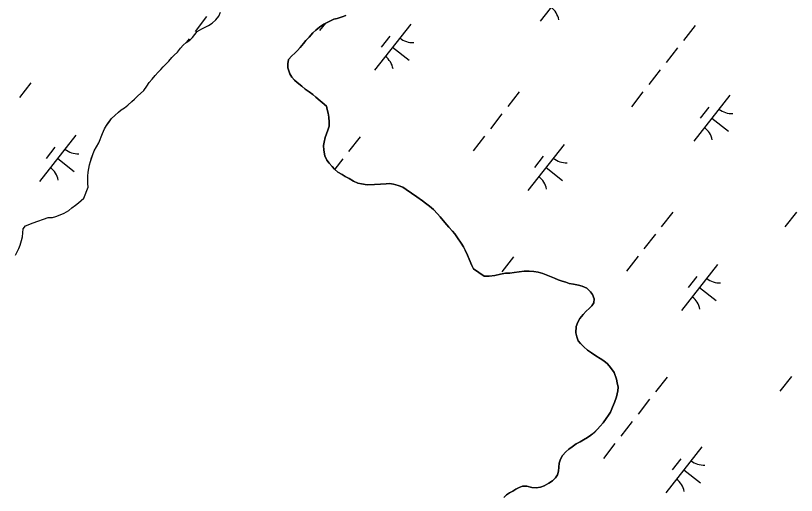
# Model space of a CAD drawing. Extents: x 3896831 to 3918110, y 171006 to 193349.
# Drawn here: x 3910262 to 3910928, y 178728 to 179137 of the extents above; entities that cross this region are included whole.
import ezdxf

# ---------------------------------------------------------------- set-up
doc = ezdxf.new("R2010")
doc.units = 0
doc.layers.add('V-TOPO-SHOR', color=7, linetype='Continuous')
doc.layers.add('V-WETL-SWMP', color=7, linetype='Continuous')

msp = doc.modelspace()

# ---------------------------------------------------------------- linework, layer by layer
at = {"layer": 'V-TOPO-SHOR'}
for points in [[(3910270.7, 178957.96), (3910277.15, 178960.49), (3910289.91, 178965.02), (3910293.65, 178965.21), (3910296.6, 178966.08), (3910300.36, 178967.47), (3910303.59, 178968.86), (3910307.51, 178971.18), (3910310.22, 178973.26), (3910313.34, 178975.73), (3910315.78, 178977.54), (3910318.22, 178979.62), (3910320.53, 178981.71), (3910324.19, 178990.96), (3910323.73, 178994.17), (3910323.73, 179000.57), (3910324.07, 179003.9), (3910324.79, 179006.95), (3910325.26, 179010.01), (3910325.99, 179013.06), (3910326.99, 179015.97), (3910327.98, 179018.88), (3910329.38, 179022.05), (3910333.25, 179028.77), (3910336.49, 179036.84), (3910338.04, 179040.8), (3910339.7, 179043.7), (3910341.62, 179046.33), (3910344.1, 179049.74), (3910346.95, 179052.35), (3910349.94, 179055.08), (3910352.38, 179057.03), (3910355.09, 179058.71), (3910358.07, 179061.18), (3910361.33, 179064.18), (3910363.78, 179066.26), (3910366.36, 179068.6), (3910369.08, 179071.21), (3910371.67, 179073.69), (3910374.28, 179077.37), (3910376.21, 179080.26), (3910378.67, 179083.15), (3910381.27, 179086.29), (3910383.86, 179089.17), (3910386.04, 179091.52), (3910388.1, 179093.88), (3910390.27, 179095.97), (3910392.86, 179098.58), (3910395.59, 179101.59), (3910397.64, 179103.81), (3910400.36, 179106.42), (3910402.96, 179109.7), (3910405.28, 179112.18), (3910407.87, 179114.66), (3910410.84, 179116.6), (3910413.15, 179118.82), (3910416.99, 179123.94), (3910421.04, 179126.12), (3910423.87, 179127.52), (3910426.7, 179129.06), (3910429.81, 179131.13), (3910433.07, 179133.86), (3910435.53, 179137.01), (3910437.07, 179140.31)], [(3910529.7, 179132.59), (3910533.61, 179134.38), (3910536.69, 179135.11), (3910540.85, 179136.36), (3910544.07, 179137.49)], [(3910728.44, 178910.86), (3910725.13, 178911.99), (3910722.1, 178913.39), (3910717.86, 178915.08), (3910714.96, 178916.34), (3910711.91, 178917.34), (3910708.07, 178918.49), (3910704.48, 178919.1), (3910700.49, 178919.44), (3910696.08, 178919.27), (3910691.94, 178918.83), (3910687.66, 178918.25), (3910683.79, 178917.66), (3910680.18, 178917.61), (3910675.9, 178916.76), (3910671.08, 178915.67), (3910666.4, 178915.1), (3910661.87, 178915.19), (3910652.93, 178921.25), (3910651.39, 178924.21), (3910649.1, 178929.6), (3910647.71, 178932.96), (3910645.8, 178937.4), (3910644.26, 178940.1), (3910642.46, 178943.33), (3910639.36, 178947.93), (3910636.89, 178951.18), (3910634.94, 178953.49), (3910631.95, 178957.02), (3910628.43, 178960.96), (3910624.53, 178965.58), (3910622.18, 178968.16), (3910618.66, 178971.84), (3910615.26, 178974.84), (3910611.98, 178977.45), (3910609.35, 178979.37), (3910604.62, 178982.69), (3910599.97, 178985.94), (3910595.53, 178988.99), (3910592.48, 178990.95), (3910588.48, 178992.55), (3910584.77, 178993.72), (3910581.32, 178994.3), (3910578.25, 178994.02), (3910573.46, 178993.51), (3910568.34, 178993.22), (3910562.18, 178993.16), (3910557.37, 178993.85), (3910554.23, 178994.56), (3910550.5, 178996.13), (3910546.95, 178998.31), (3910543.28, 179000.09), (3910540.76, 179001.75), (3910537.26, 179003.87), (3910534.38, 179006.41), (3910532.26, 179008.59), (3910529.79, 179011.44), (3910527.85, 179014.15), (3910526.19, 179017.79), (3910525.23, 179022.74), (3910524.91, 179026.48), (3910525.37, 179029.54), (3910526.25, 179033.52), (3910527.38, 179036.43), (3910528.52, 179039.6), (3910529.65, 179043.05), (3910529.86, 179046.51), (3910529.42, 179050.79), (3910528.96, 179054.26), (3910528.09, 179057.35), (3910527.35, 179060.3), (3910518.31, 179067.82), (3910515.69, 179070.01), (3910512.67, 179072.34), (3910509.25, 179074.68), (3910506.48, 179077.38), (3910502.57, 179080.26), (3910500.08, 179082.47), (3910497.9, 179084.89), (3910496.06, 179087.76), (3910494.47, 179092.96), (3910494.43, 179096.24), (3910494.96, 179100.13), (3910497.83, 179103.16), (3910500.36, 179105.51), (3910502.78, 179107.8), (3910505.1, 179110.31), (3910507.84, 179113.72), (3910509.89, 179116.21), (3910512.75, 179119.08), (3910515.9, 179122.75), (3910518.48, 179124.96), (3910521.6, 179127.57), (3910525.12, 179130.29), (3910529.7, 179132.59)], [(3910262.04, 178932.94), (3910263.57, 178935.84), (3910264.96, 178938.75), (3910266.09, 178941.66), (3910267.24, 178945.5), (3910267.97, 178948.68), (3910268.31, 178952.01), (3910268.78, 178955.33), (3910270.7, 178957.96)], [(3910678.68, 178726.04), (3910681.13, 178728.39), (3910683.7, 178730.07), (3910686.4, 178731.61), (3910688.96, 178733.29), (3910691.93, 178734.56), (3910694.75, 178735.83), (3910698.35, 178735.76), (3910702.59, 178734.6), (3910706.32, 178734.39), (3910709.93, 178734.84), (3910713.16, 178736.11), (3910717.2, 178738.29), (3910720.32, 178740.49), (3910722.77, 178742.84), (3910724.56, 178745.6), (3910725.29, 178748.65), (3910726.1, 178755.44), (3910727.23, 178758.75), (3910728.77, 178761.91), (3910731.77, 178765.05), (3910734.21, 178767.27), (3910737.2, 178769.47), (3910740.44, 178771.8), (3910743.82, 178773.73), (3910746.78, 178775.27), (3910750.3, 178777.46), (3910753, 178779.4), (3910755.98, 178781.74), (3910758.71, 178784.35), (3910761.03, 178786.97), (3910763.49, 178789.85), (3910766.1, 178793.53), (3910768.16, 178796.29), (3910769.68, 178798.92), (3910771.5, 178803.15), (3910773.19, 178807.24), (3910774.89, 178812.14), (3910775.93, 178817.05), (3910776.27, 178820.38), (3910775.55, 178824.13), (3910774.95, 178827.21), (3910772.8, 178832.85), (3910769.82, 178837.05), (3910767.22, 178840.17), (3910764.08, 178842.9), (3910760.92, 178844.84), (3910757.23, 178847.18), (3910753.69, 178849.65), (3910750.27, 178851.99), (3910746.99, 178854.86), (3910744.25, 178857.59), (3910742.17, 178859.77), (3910741.04, 178863.26), (3910740.31, 178866.61), (3910740.56, 178872.2), (3910741.84, 178875.91), (3910743.64, 178879.07), (3910746.51, 178882.34), (3910749.1, 178885.22), (3910751.68, 178887.57), (3910753.73, 178889.79), (3910755.52, 178892.29), (3910755.86, 178895.74), (3910754.47, 178899.37), (3910752.65, 178901.81), (3910749.51, 178904.68), (3910745.68, 178906.49), (3910742.5, 178907.36), (3910738.12, 178908.12), (3910734.53, 178908.86), (3910731.62, 178909.85), (3910728.44, 178910.86)]]:
    msp.add_lwpolyline(points, dxfattribs=at)
at = {"layer": 'V-WETL-SWMP'}
for p, q in [((3910740.68, 179172.15), (3910709.83, 179132.8)), ((3910425.23, 179136.64), (3910415.36, 179124.05)), ((3910429.81, 179131.13), (3910433.07, 179133.86)), ((3910433.07, 179133.86), (3910435.54, 179137.01)), ((3910435.54, 179137.01), (3910437.07, 179140.31)), ((3910533.61, 179134.38), (3910529.7, 179132.59)), ((3910536.69, 179135.11), (3910533.61, 179134.38)), ((3910540.85, 179136.36), (3910536.69, 179135.11)), ((3910544.07, 179137.49), (3910540.85, 179136.36)), ((3910421.04, 179126.12), (3910423.87, 179127.52)), ((3910423.87, 179127.52), (3910426.7, 179129.06)), ((3910426.7, 179129.06), (3910429.81, 179131.13)), ((3910521.6, 179127.56), (3910518.48, 179124.96)), ((3910526.61, 179131.04), (3910521.6, 179124.64)), ((3910525.12, 179130.29), (3910521.6, 179127.56)), ((3910529.7, 179132.59), (3910525.12, 179130.29)), ((3910599.29, 179130.2), (3910568.44, 179090.85)), ((3910841.88, 179128.94), (3910832.01, 179116.35)), ((3910413.15, 179118.82), (3910416.99, 179123.94)), ((3910416.99, 179123.94), (3910421.04, 179126.12)), ((3910515.9, 179122.75), (3910512.75, 179119.08)), ((3910518.48, 179124.96), (3910515.9, 179122.75)), ((3910405.28, 179112.18), (3910407.87, 179114.66)), ((3910407.87, 179114.66), (3910410.84, 179116.6)), ((3910410.43, 179117.75), (3910408.15, 179114.85)), ((3910410.84, 179116.6), (3910413.15, 179118.82)), ((3910507.84, 179113.72), (3910505.1, 179110.31)), ((3910509.89, 179116.21), (3910507.84, 179113.72)), ((3910512.75, 179119.08), (3910509.89, 179116.21)), ((3910581.49, 179120), (3910574.09, 179110.56)), ((3910400.36, 179106.42), (3910402.96, 179109.7)), ((3910402.96, 179109.7), (3910405.28, 179112.18)), ((3910502.78, 179107.8), (3910500.36, 179105.51)), ((3910505.1, 179110.31), (3910502.78, 179107.8)), ((3910583.86, 179110.52), (3910598.03, 179099.42)), ((3910827.07, 179110.05), (3910817.2, 179097.46)), ((3910392.86, 179098.58), (3910395.59, 179101.59)), ((3910395.59, 179101.59), (3910397.64, 179103.81)), ((3910397.64, 179103.81), (3910400.36, 179106.42)), ((3910497.83, 179103.16), (3910494.96, 179100.12)), ((3910500.36, 179105.51), (3910497.83, 179103.16)), ((3910386.04, 179091.52), (3910388.09, 179093.88)), ((3910388.09, 179093.88), (3910390.27, 179095.97)), ((3910390.27, 179095.97), (3910392.86, 179098.58)), ((3910494.96, 179100.12), (3910494.43, 179096.24)), ((3910494.43, 179096.24), (3910494.47, 179092.96)), ((3910381.27, 179086.29), (3910383.86, 179089.17)), ((3910383.86, 179089.17), (3910386.04, 179091.52)), ((3910494.47, 179092.96), (3910496.06, 179087.76)), ((3910496.06, 179087.76), (3910497.9, 179084.89)), ((3910812.27, 179091.16), (3910802.4, 179078.57)), ((3910376.21, 179080.26), (3910378.67, 179083.14)), ((3910378.67, 179083.14), (3910381.27, 179086.29)), ((3910497.9, 179084.89), (3910500.09, 179082.47)), ((3910500.09, 179082.47), (3910502.57, 179080.26)), ((3910275.35, 179080.11), (3910265.48, 179067.51)), ((3910371.67, 179073.69), (3910374.28, 179077.37)), ((3910374.28, 179077.37), (3910376.21, 179080.26)), ((3910502.57, 179080.26), (3910506.49, 179077.38)), ((3910506.49, 179077.38), (3910509.25, 179074.68)), ((3910509.25, 179074.68), (3910512.67, 179072.34)), ((3910363.78, 179066.26), (3910366.36, 179068.6)), ((3910366.36, 179068.6), (3910371.67, 179073.69)), ((3910512.67, 179072.34), (3910515.69, 179070.01)), ((3910515.69, 179070.01), (3910518.31, 179067.82)), ((3910518.31, 179067.82), (3910527.35, 179060.3)), ((3910692, 179072.41), (3910682.13, 179059.81)), ((3910797.46, 179072.28), (3910787.59, 179059.68)), ((3910871.59, 179069.54), (3910840.75, 179030.19)), ((3910355.09, 179058.71), (3910358.07, 179061.18)), ((3910358.07, 179061.18), (3910361.33, 179064.18)), ((3910361.33, 179064.18), (3910363.78, 179066.26)), ((3910346.95, 179052.35), (3910349.94, 179055.08)), ((3910349.94, 179055.08), (3910352.38, 179057.03)), ((3910352.38, 179057.03), (3910355.09, 179058.71)), ((3910527.35, 179060.3), (3910528.09, 179057.35)), ((3910528.09, 179057.35), (3910528.96, 179054.26)), ((3910528.96, 179054.26), (3910529.42, 179050.79)), ((3910853.8, 179059.35), (3910846.4, 179049.9)), ((3910341.63, 179046.33), (3910344.1, 179049.74)), ((3910344.1, 179049.74), (3910346.95, 179052.35)), ((3910529.42, 179050.79), (3910529.86, 179046.51)), ((3910677.19, 179053.52), (3910667.32, 179040.92)), ((3910856.17, 179049.86), (3910870.34, 179038.76)), ((3910336.49, 179036.84), (3910338.04, 179040.8)), ((3910338.04, 179040.8), (3910339.7, 179043.7)), ((3910339.7, 179043.7), (3910341.63, 179046.33)), ((3910529.66, 179043.05), (3910528.52, 179039.6)), ((3910529.86, 179046.51), (3910529.66, 179043.05)), ((3910313.56, 179035.29), (3910282.72, 178995.94)), ((3910333.26, 179028.77), (3910336.49, 179036.84)), ((3910527.38, 179036.43), (3910526.25, 179033.52)), ((3910528.52, 179039.6), (3910527.38, 179036.43)), ((3910556.15, 179034.04), (3910546.28, 179021.44)), ((3910662.39, 179034.63), (3910652.52, 179022.03)), ((3910329.38, 179022.05), (3910333.26, 179028.77)), ((3910525.37, 179029.54), (3910524.91, 179026.48)), ((3910526.25, 179033.52), (3910525.37, 179029.54)), ((3910730.2, 179027.59), (3910699.36, 178988.24)), ((3910295.77, 179025.1), (3910288.37, 179015.65)), ((3910327.98, 179018.88), (3910329.38, 179022.05)), ((3910524.91, 179026.48), (3910525.23, 179022.74)), ((3910525.23, 179022.74), (3910526.19, 179017.79)), ((3910298.14, 179015.61), (3910312.31, 179004.51)), ((3910325.99, 179013.06), (3910327.98, 179018.88)), ((3910526.19, 179017.79), (3910527.85, 179014.15)), ((3910527.85, 179014.15), (3910529.79, 179011.44)), ((3910541.35, 179015.15), (3910534.45, 179006.35)), ((3910712.41, 179017.4), (3910705.01, 179007.95)), ((3910324.8, 179006.95), (3910325.26, 179010.01)), ((3910325.26, 179010.01), (3910325.99, 179013.06)), ((3910529.79, 179011.44), (3910532.26, 179008.59)), ((3910532.26, 179008.59), (3910534.38, 179006.41)), ((3910714.78, 179007.91), (3910728.95, 178996.81)), ((3910323.73, 179000.57), (3910324.06, 179003.9)), ((3910323.73, 178994.17), (3910323.73, 179000.57)), ((3910324.06, 179003.9), (3910324.8, 179006.95)), ((3910534.38, 179006.41), (3910537.26, 179003.87)), ((3910537.26, 179003.87), (3910540.76, 179001.75)), ((3910540.76, 179001.75), (3910543.28, 179000.09)), ((3910324.19, 178990.96), (3910323.73, 178994.17)), ((3910543.28, 179000.09), (3910546.95, 178998.31)), ((3910546.95, 178998.31), (3910550.51, 178996.13)), ((3910550.51, 178996.13), (3910554.23, 178994.55)), ((3910554.23, 178994.55), (3910557.37, 178993.85)), ((3910557.37, 178993.85), (3910562.18, 178993.16)), ((3910573.46, 178993.51), (3910578.25, 178994.02)), ((3910578.25, 178994.02), (3910581.32, 178994.3)), ((3910581.32, 178994.3), (3910584.77, 178993.72)), ((3910320.53, 178981.71), (3910324.19, 178990.96)), ((3910562.18, 178993.16), (3910568.34, 178993.22)), ((3910568.34, 178993.22), (3910573.46, 178993.51)), ((3910584.77, 178993.72), (3910588.48, 178992.55)), ((3910588.48, 178992.55), (3910592.48, 178990.95)), ((3910592.48, 178990.95), (3910595.53, 178988.99)), ((3910595.53, 178988.99), (3910599.97, 178985.94)), ((3910318.22, 178979.62), (3910320.53, 178981.71)), ((3910599.97, 178985.94), (3910604.62, 178982.69)), ((3910604.62, 178982.69), (3910609.35, 178979.37)), ((3910310.22, 178973.26), (3910313.34, 178975.73)), ((3910313.34, 178975.73), (3910315.78, 178977.54)), ((3910315.78, 178977.54), (3910318.22, 178979.62)), ((3910609.35, 178979.37), (3910611.98, 178977.44)), ((3910611.98, 178977.44), (3910615.26, 178974.84)), ((3910615.26, 178974.84), (3910618.66, 178971.84)), ((3910296.6, 178966.08), (3910300.36, 178967.47)), ((3910300.36, 178967.47), (3910303.59, 178968.86)), ((3910303.59, 178968.86), (3910307.51, 178971.18)), ((3910307.51, 178971.18), (3910310.22, 178973.26)), ((3910618.66, 178971.84), (3910622.18, 178968.16)), ((3910622.18, 178968.16), (3910624.53, 178965.58)), ((3910822.92, 178969.8), (3910813.05, 178957.2)), ((3910928.38, 178969.67), (3910918.51, 178957.07)), ((3910277.15, 178960.49), (3910289.91, 178965.02)), ((3910289.91, 178965.02), (3910293.65, 178965.21)), ((3910293.65, 178965.21), (3910296.6, 178966.08)), ((3910624.53, 178965.58), (3910628.43, 178960.96)), ((3910628.43, 178960.96), (3910631.95, 178957.02)), ((3910268.31, 178952.01), (3910268.78, 178955.33)), ((3910268.78, 178955.33), (3910270.7, 178957.96)), ((3910270.7, 178957.96), (3910277.15, 178960.49)), ((3910631.95, 178957.02), (3910634.94, 178953.49)), ((3910267.23, 178945.5), (3910267.97, 178948.68)), ((3910267.97, 178948.68), (3910268.31, 178952.01)), ((3910634.94, 178953.49), (3910636.89, 178951.19)), ((3910636.89, 178951.19), (3910639.36, 178947.93)), ((3910639.36, 178947.93), (3910642.46, 178943.33)), ((3910808.11, 178950.91), (3910798.24, 178938.31)), ((3910264.96, 178938.75), (3910266.09, 178941.66)), ((3910266.09, 178941.66), (3910267.23, 178945.5)), ((3910642.46, 178943.33), (3910644.26, 178940.1)), ((3910262.04, 178932.94), (3910263.56, 178935.84)), ((3910263.56, 178935.84), (3910264.96, 178938.75)), ((3910644.26, 178940.1), (3910645.8, 178937.4)), ((3910645.8, 178937.4), (3910647.71, 178932.96)), ((3910647.71, 178932.96), (3910649.1, 178929.6)), ((3910649.1, 178929.6), (3910651.39, 178924.21)), ((3910687.07, 178931.43), (3910677.2, 178918.83)), ((3910793.31, 178932.02), (3910783.44, 178919.43)), ((3910651.39, 178924.21), (3910652.93, 178921.25)), ((3910652.93, 178921.25), (3910661.87, 178915.19)), ((3910861.12, 178924.98), (3910830.28, 178885.63)), ((3910661.87, 178915.19), (3910666.4, 178915.1)), ((3910666.4, 178915.1), (3910671.08, 178915.67)), ((3910671.08, 178915.67), (3910675.9, 178916.76)), ((3910675.9, 178916.76), (3910680.18, 178917.61)), ((3910680.18, 178917.61), (3910683.79, 178917.66)), ((3910683.79, 178917.66), (3910687.66, 178918.25)), ((3910687.66, 178918.25), (3910691.94, 178918.83)), ((3910691.94, 178918.83), (3910696.09, 178919.27)), ((3910696.09, 178919.27), (3910700.49, 178919.44)), ((3910700.49, 178919.44), (3910704.48, 178919.09)), ((3910704.48, 178919.09), (3910708.07, 178918.49)), ((3910708.07, 178918.49), (3910711.91, 178917.34)), ((3910711.91, 178917.34), (3910714.96, 178916.34)), ((3910714.96, 178916.34), (3910717.86, 178915.08)), ((3910717.86, 178915.08), (3910722.1, 178913.39)), ((3910843.33, 178914.79), (3910835.93, 178905.34)), ((3910722.1, 178913.39), (3910725.13, 178911.99)), ((3910725.13, 178911.99), (3910728.44, 178910.85)), ((3910728.44, 178910.85), (3910731.62, 178909.85)), ((3910731.62, 178909.85), (3910734.53, 178908.86)), ((3910734.53, 178908.86), (3910738.12, 178908.12)), ((3910738.12, 178908.12), (3910742.5, 178907.36)), ((3910742.5, 178907.36), (3910745.68, 178906.49)), ((3910745.68, 178906.49), (3910749.51, 178904.68)), ((3910749.51, 178904.68), (3910752.65, 178901.81)), ((3910752.65, 178901.81), (3910754.47, 178899.37)), ((3910845.7, 178905.31), (3910859.87, 178894.2)), ((3910754.47, 178899.37), (3910755.86, 178895.74)), ((3910755.86, 178895.74), (3910755.52, 178892.28)), ((3910751.68, 178887.57), (3910749.1, 178885.22)), ((3910753.73, 178889.79), (3910751.68, 178887.57)), ((3910755.52, 178892.28), (3910753.73, 178889.79)), ((3910746.51, 178882.34), (3910743.64, 178879.07)), ((3910749.1, 178885.22), (3910746.51, 178882.34)), ((3910741.84, 178875.91), (3910740.56, 178872.2)), ((3910743.64, 178879.07), (3910741.84, 178875.91)), ((3910740.56, 178872.2), (3910740.31, 178866.61)), ((3910740.31, 178866.61), (3910741.04, 178863.26)), ((3910741.04, 178863.26), (3910742.17, 178859.77)), ((3910742.17, 178859.77), (3910744.25, 178857.59)), ((3910744.25, 178857.59), (3910747, 178854.86)), ((3910747, 178854.86), (3910750.27, 178851.99)), ((3910750.27, 178851.99), (3910753.69, 178849.66)), ((3910753.69, 178849.66), (3910757.23, 178847.18)), ((3910757.23, 178847.18), (3910760.92, 178844.84)), ((3910760.92, 178844.84), (3910764.08, 178842.9)), ((3910764.08, 178842.9), (3910767.22, 178840.17)), ((3910767.22, 178840.17), (3910769.82, 178837.05)), ((3910769.82, 178837.05), (3910772.8, 178832.85)), ((3910772.8, 178832.85), (3910774.95, 178827.21)), ((3910817.99, 178828.82), (3910808.12, 178816.23)), ((3910924.22, 178829.41), (3910914.35, 178816.82)), ((3910774.95, 178827.21), (3910775.55, 178824.13)), ((3910775.55, 178824.13), (3910776.27, 178820.38)), ((3910775.93, 178817.05), (3910774.89, 178812.14)), ((3910776.27, 178820.38), (3910775.93, 178817.05)), ((3910774.89, 178812.14), (3910773.19, 178807.24)), ((3910803.18, 178809.93), (3910793.31, 178797.34)), ((3910771.5, 178803.15), (3910769.68, 178798.92)), ((3910773.19, 178807.24), (3910771.5, 178803.15)), ((3910768.16, 178796.28), (3910766.1, 178793.53)), ((3910769.68, 178798.92), (3910768.16, 178796.28)), ((3910763.49, 178789.85), (3910761.03, 178786.97)), ((3910766.1, 178793.53), (3910763.49, 178789.85)), ((3910788.38, 178791.04), (3910778.51, 178778.45)), ((3910755.99, 178781.74), (3910753, 178779.4)), ((3910758.71, 178784.35), (3910755.99, 178781.74)), ((3910761.03, 178786.97), (3910758.71, 178784.35)), ((3910746.78, 178775.27), (3910743.82, 178773.73)), ((3910750.3, 178777.46), (3910746.78, 178775.27)), ((3910753, 178779.4), (3910750.3, 178777.46)), ((3910737.19, 178769.47), (3910734.21, 178767.27)), ((3910740.44, 178771.8), (3910737.19, 178769.47)), ((3910743.82, 178773.73), (3910740.44, 178771.8)), ((3910773.57, 178772.15), (3910763.7, 178759.56)), ((3910847.71, 178769.41), (3910816.86, 178730.06)), ((3910728.77, 178761.91), (3910727.23, 178758.75)), ((3910731.77, 178765.05), (3910728.77, 178761.91)), ((3910734.21, 178767.27), (3910731.77, 178765.05)), ((3910726.1, 178755.44), (3910725.29, 178748.65)), ((3910727.23, 178758.75), (3910726.1, 178755.44)), ((3910829.91, 178759.22), (3910822.51, 178749.77)), ((3910725.29, 178748.65), (3910724.56, 178745.6)), ((3910832.29, 178749.74), (3910846.45, 178738.63)), ((3910722.77, 178742.84), (3910720.32, 178740.49)), ((3910724.56, 178745.6), (3910722.77, 178742.84)), ((3910691.93, 178734.56), (3910688.96, 178733.29)), ((3910694.75, 178735.83), (3910691.93, 178734.56)), ((3910698.35, 178735.76), (3910694.75, 178735.83)), ((3910702.59, 178734.6), (3910698.35, 178735.76)), ((3910706.32, 178734.39), (3910702.59, 178734.6)), ((3910709.93, 178734.84), (3910706.32, 178734.39)), ((3910713.16, 178736.11), (3910709.93, 178734.84)), ((3910717.2, 178738.29), (3910713.16, 178736.11)), ((3910720.32, 178740.49), (3910717.2, 178738.29)), ((3910681.13, 178728.39), (3910678.68, 178726.04)), ((3910683.7, 178730.07), (3910681.13, 178728.39)), ((3910686.4, 178731.61), (3910683.7, 178730.07)), ((3910688.96, 178733.29), (3910686.4, 178731.61))]:
    msp.add_line(p, q, dxfattribs=at)
for centre, start, end in [((3910708.4, 179130.59), 11.14028, 52.68394), ((3910601.09, 179132.12), 231.14028, 272.68394), ((3910567.01, 179088.64), 11.14028, 52.68394), ((3910873.4, 179071.46), 231.14028, 272.68394), ((3910839.32, 179027.98), 11.14028, 52.68394), ((3910315.36, 179037.21), 231.14028, 272.68394), ((3910732.01, 179029.51), 231.14028, 272.68394), ((3910281.29, 178993.73), 11.14028, 52.68394), ((3910697.93, 178986.03), 11.14028, 52.68394), ((3910862.93, 178926.9), 231.14028, 272.68394), ((3910828.85, 178883.42), 11.14028, 52.68394), ((3910849.51, 178771.33), 231.14028, 272.68394), ((3910815.43, 178727.85), 11.14028, 52.68394)]:
    msp.add_arc(centre, 17.62, start, end, dxfattribs=at)

doc.saveas('drawing.dxf')
